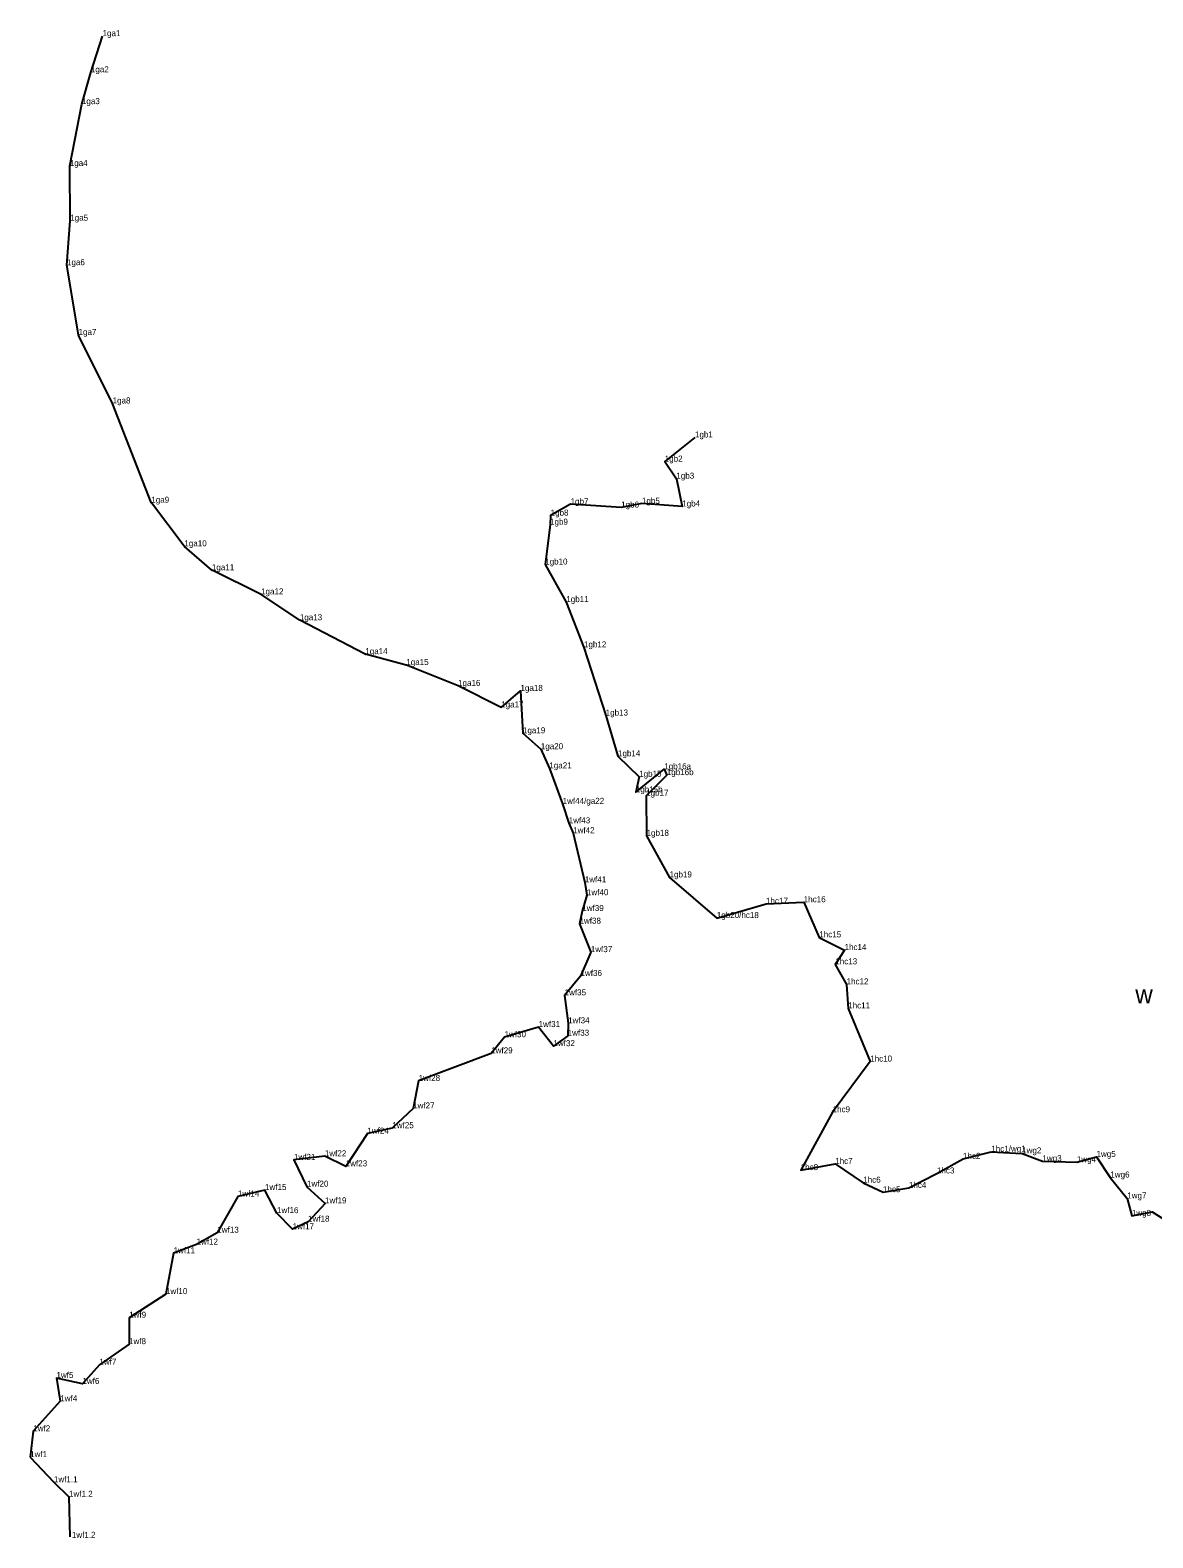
# Model space of a CAD drawing. Extents: x 2072529 to 2267990, y 436423 to 470008.
# Drawn here: x 2076794 to 2077728, y 466236 to 467490 of the extents above; entities that cross this region are included whole.
import ezdxf

# ---------------------------------------------------------------- set-up
doc = ezdxf.new("R2010")
doc.units = 0
for name, color, linetype in [('Level 3', 7, 'Continuous'), ('Old_Level_52', 7, 'Continuous'), ('Prop SS Cut Line', 7, 'Continuous')]:
    doc.layers.add(name, color=color, linetype=linetype)

msp = doc.modelspace()

# ---------------------------------------------------------------- linework, layer by layer
at = {"layer": 'Level 3'}
for p, q in [((2076854.65, 467484.78), (2076854.65, 467484.78)), ((2076844.954, 467454.704), (2076844.954, 467454.704)), ((2076837.497, 467428.251), (2076837.497, 467428.251)), ((2076827.391, 467376.85), (2076827.391, 467376.85)), ((2076827.762, 467331.339), (2076827.762, 467331.339)), ((2076825.08, 467294.331), (2076825.08, 467294.331)), ((2076834.707, 467236.383), (2076834.707, 467236.383)), ((2076863.032, 467179.351), (2076863.032, 467179.351)), ((2077347.518, 467151.076), (2077347.518, 467151.076)), ((2077322.361, 467131.009), (2077322.361, 467131.009)), ((2077332.018, 467116.785), (2077332.018, 467116.785)), ((2076895.224, 467096.823), (2076895.224, 467096.823)), ((2077303.405, 467096.026), (2077303.405, 467096.026)), ((2077227.426, 467086.093), (2077227.426, 467086.093)), ((2077244.017, 467095.476), (2077244.017, 467095.476)), ((2077286.071, 467092.796), (2077286.071, 467092.796)), ((2077336.897, 467093.676), (2077336.897, 467093.676)), ((2077226.936, 467078.499), (2077226.936, 467078.499)), ((2076922.723, 467060.575), (2076922.723, 467060.575)), ((2076945.626, 467040.67), (2076945.626, 467040.67)), ((2077222.892, 467045.424), (2077222.892, 467045.424)), ((2076986.557, 467020.556), (2076986.557, 467020.556)), ((2077240.488, 467014.148), (2077240.488, 467014.148)), ((2077018.785, 466999.108), (2077018.785, 466999.108)), ((2077073.244, 466970.876), (2077073.244, 466970.876)), ((2077255.175, 466976.512), (2077255.175, 466976.512)), ((2077107.34, 466961.796), (2077107.34, 466961.796)), ((2077150.43, 466944.464), (2077150.43, 466944.464)), ((2077202.316, 466940.323), (2077202.316, 466940.323)), ((2077186.273, 466926.576), (2077186.273, 466926.576)), ((2077273.219, 466919.851), (2077273.219, 466919.851)), ((2077204.404, 466905.081), (2077204.404, 466905.081)), ((2077219.257, 466891.841), (2077219.257, 466891.841)), ((2077283.468, 466885.932), (2077283.468, 466885.932)), ((2077226.361, 466875.879), (2077226.361, 466875.879)), ((2077321.96, 466875.185), (2077321.96, 466875.185)), ((2077324.06, 466870.281), (2077324.06, 466870.281)), ((2077301.082, 466868.863), (2077301.082, 466868.863)), ((2077237.424, 466846.396), (2077237.424, 466846.396)), ((2077298.298, 466855.989), (2077298.298, 466855.989)), ((2077306.858, 466853.106), (2077306.858, 466853.106)), ((2077242.518, 466830.259), (2077242.518, 466830.259)), ((2077246.174, 466822.008), (2077246.174, 466822.008)), ((2077307.231, 466819.801), (2077307.231, 466819.801)), ((2077326.348, 466785.22), (2077326.348, 466785.22)), ((2077255.857, 466781.05), (2077255.857, 466781.05)), ((2077257.643, 466770.402), (2077257.643, 466770.402)), ((2077253.786, 466757.289), (2077253.786, 466757.289)), ((2077406.607, 466763.275), (2077406.607, 466763.275)), ((2077438.007, 466764.604), (2077438.007, 466764.604)), ((2077251.432, 466746.746), (2077251.432, 466746.746)), ((2077365.665, 466751.422), (2077365.665, 466751.422)), ((2077450.913, 466735.364), (2077450.913, 466735.364)), ((2077260.849, 466723.069), (2077260.849, 466723.069)), ((2077471.918, 466724.786), (2077471.918, 466724.786)), ((2077464.212, 466712.941), (2077464.212, 466712.941)), ((2077252.282, 466703.239), (2077252.282, 466703.239)), ((2077473.617, 466696.267), (2077473.617, 466696.267)), ((2077239.067, 466687.138), (2077239.067, 466687.138)), ((2077474.962, 466676.267), (2077474.962, 466676.267)), ((2077217.439, 466660.749), (2077217.439, 466660.749)), ((2077241.975, 466663.89), (2077241.975, 466663.89)), ((2077189.09, 466652.343), (2077189.09, 466652.343)), ((2077229.756, 466644.926), (2077229.756, 466644.926)), ((2077241.616, 466653.55), (2077241.616, 466653.55)), ((2077177.969, 466638.897), (2077177.969, 466638.897)), ((2077493.276, 466632.098), (2077493.276, 466632.098)), ((2077117.629, 466615.98), (2077117.629, 466615.98)), ((2077113.012, 466593.076), (2077113.012, 466593.076)), ((2077462.006, 466589.959), (2077462.006, 466589.959)), ((2077074.971, 466572.145), (2077074.971, 466572.145)), ((2077095.703, 466576.7), (2077095.703, 466576.7)), ((2077594.039, 466557.128), (2077594.039, 466557.128)), ((2077013.861, 466550.319), (2077013.861, 466550.319)), ((2077039.575, 466553.32), (2077039.575, 466553.32)), ((2077056.967, 466544.952), (2077056.967, 466544.952)), ((2077464.158, 466546.938), (2077464.158, 466546.938)), ((2077570.523, 466551.188), (2077570.523, 466551.188)), ((2077619.696, 466555.7), (2077619.696, 466555.7)), ((2077636.568, 466549.246), (2077636.568, 466549.246)), ((2077665.191, 466548.313), (2077665.191, 466548.313)), ((2077681.54, 466552.78), (2077681.54, 466552.78)), ((2077435.451, 466541.825), (2077435.451, 466541.825)), ((2077548.844, 466539.06), (2077548.844, 466539.06)), ((2077693.054, 466535.677), (2077693.054, 466535.677)), ((2076967.275, 466519.884), (2076967.275, 466519.884)), ((2076989.798, 466525.245), (2076989.798, 466525.245)), ((2077024.739, 466528.054), (2077024.739, 466528.054)), ((2077487.482, 466531.377), (2077487.482, 466531.377)), ((2077503.942, 466523.467), (2077503.942, 466523.467)), ((2077525.515, 466526.993), (2077525.515, 466526.993)), ((2077039.748, 466514.131), (2077039.748, 466514.131)), ((2077707.159, 466518.232), (2077707.159, 466518.232)), ((2077727.975, 466507.145), (2077727.975, 466507.145)), ((2076999.775, 466506.042), (2076999.775, 466506.042)), ((2077025.615, 466498.926), (2077025.615, 466498.926)), ((2077710.931, 466503.755), (2077710.931, 466503.755)), ((2076950.14, 466489.763), (2076950.14, 466489.763)), ((2077012.772, 466492.663), (2077012.772, 466492.663)), ((2076913.742, 466472.642), (2076913.742, 466472.642)), ((2076932.84, 466479.902), (2076932.84, 466479.902)), ((2076907.376, 466438.703), (2076907.376, 466438.703)), ((2076876.785, 466419.062), (2076876.785, 466419.062)), ((2076876.676, 466397.1), (2076876.676, 466397.1)), ((2076816.305, 466368.921), (2076816.305, 466368.921)), ((2076852.053, 466379.974), (2076852.053, 466379.974)), ((2076837.94, 466364.017), (2076837.94, 466364.017)), ((2076819.444, 466349.571), (2076819.444, 466349.571)), ((2076797.011, 466324.608), (2076797.011, 466324.608)), ((2076794.423, 466303.134), (2076794.423, 466303.134)), ((2076814.201, 466282.27), (2076814.201, 466282.27)), ((2076826.735, 466270.152), (2076826.735, 466270.152)), ((2076827.538, 466236.837), (2076827.538, 466236.837))]:
    msp.add_line(p, q, dxfattribs=at)
at = {"layer": 'Old_Level_52'}
for p, q in [((2076827.411, 467376.95), (2076837.489, 467428.211)), ((2076827.762, 467331.339), (2076827.392, 467376.749)), ((2076863.012, 467179.391), (2076834.773, 467236.249)), ((2076895.173, 467096.953), (2076863.048, 467179.309)), ((2076922.66, 467060.657), (2076895.308, 467096.712)), ((2076945.528, 467040.755), (2076922.801, 467060.507)), ((2076986.498, 467020.585), (2076945.743, 467040.613)), ((2077018.74, 466999.138), (2076986.611, 467020.52)), ((2077073.147, 466970.926), (2077018.833, 466999.083)), ((2077107.281, 466961.812), (2077073.35, 466970.848))]:
    msp.add_line(p, q, dxfattribs=at)
for points in [[(2076837.508, 467428.29), (2076844.954, 467454.704), (2076854.65, 467484.78)], [(2076834.683, 467236.53), (2076825.08, 467294.331), (2076827.762, 467331.339)], [(2077347.518, 467151.076), (2077322.361, 467131.009), (2077332.018, 467116.785), (2077336.897, 467093.676), (2077303.405, 467096.026), (2077286.071, 467092.796), (2077244.017, 467095.476), (2077227.426, 467086.093), (2077226.936, 467078.499), (2077222.892, 467045.424), (2077240.488, 467014.148), (2077255.175, 466976.512), (2077273.219, 466919.851), (2077283.468, 466885.932), (2077301.082, 466868.863), (2077298.298, 466855.989), (2077321.96, 466875.185), (2077324.06, 466870.281), (2077306.858, 466853.106), (2077307.231, 466819.801), (2077326.348, 466785.22), (2077365.665, 466751.422), (2077406.607, 466763.275), (2077438.007, 466764.604), (2077450.913, 466735.364), (2077471.918, 466724.786), (2077464.212, 466712.941), (2077473.617, 466696.267), (2077474.962, 466676.267), (2077493.276, 466632.098), (2077462.006, 466589.959), (2077435.451, 466541.825), (2077464.158, 466546.938), (2077487.482, 466531.377), (2077503.942, 466523.467), (2077525.515, 466526.993), (2077548.844, 466539.06), (2077570.523, 466551.188), (2077594.039, 466557.128), (2077619.696, 466555.7), (2077636.568, 466549.246), (2077665.191, 466548.313), (2077681.54, 466552.78), (2077693.054, 466535.677), (2077707.159, 466518.232), (2077710.931, 466503.755), (2077727.975, 466507.145), (2077754.339, 466490.591)], [(2077186.273, 466926.576), (2077150.43, 466944.464), (2077107.397, 466961.773)], [(2077186.273, 466926.576), (2077202.316, 466940.323), (2077204.404, 466905.081), (2077219.257, 466891.841), (2077226.361, 466875.879), (2077237.424, 466846.396), (2077242.518, 466830.259), (2077246.174, 466822.008), (2077255.857, 466781.05), (2077257.643, 466770.402), (2077253.786, 466757.289), (2077251.432, 466746.746), (2077260.849, 466723.069), (2077252.282, 466703.239), (2077239.067, 466687.138), (2077241.975, 466663.89), (2077241.616, 466653.55), (2077229.756, 466644.926), (2077217.439, 466660.749), (2077189.09, 466652.343), (2077177.969, 466638.897), (2077117.629, 466615.98), (2077113.012, 466593.076), (2077095.703, 466576.7), (2077074.971, 466572.145), (2077056.967, 466544.952), (2077039.575, 466553.32), (2077013.861, 466550.319), (2077024.739, 466528.054), (2077039.748, 466514.131), (2077025.615, 466498.926), (2077012.772, 466492.663), (2076999.775, 466506.042), (2076989.798, 466525.245), (2076967.275, 466519.884), (2076950.14, 466489.763), (2076932.84, 466479.902), (2076913.742, 466472.642), (2076907.376, 466438.703), (2076876.785, 466419.062), (2076876.676, 466397.1), (2076852.053, 466379.974), (2076837.94, 466364.017), (2076816.305, 466368.921), (2076819.444, 466349.571), (2076797.011, 466324.608), (2076794.423, 466303.134)], [(2076794.423, 466303.134), (2076814.201, 466282.27), (2076826.735, 466270.152), (2076827.538, 466236.837)]]:
    msp.add_lwpolyline(points, dxfattribs=at)
for centre, start, end in [((2076838.47, 467428.019), 164.257058, 168.876897), ((2076828.392, 467376.757), 168.876897, 180.467058), ((2076835.669, 467236.694), 189.432497, 206.411339), ((2076862.117, 467178.946), 21.309447, 26.411339), ((2076896.105, 467097.316), 201.309447, 217.185225), ((2076923.457, 467061.262), 217.185225, 229.006092), ((2076946.184, 467041.51), 229.006092, 243.829928), ((2076986.057, 467019.687), 56.355908, 63.829928), ((2077019.294, 466999.971), 236.355908, 242.5974), ((2077073.607, 466971.814), 242.5974, 255.087831), ((2077107.024, 466960.845), 68.088633, 75.087831)]:
    msp.add_arc(centre, 1, start, end, dxfattribs=at)

# ---------------------------------------------------------------- texts
for s, p in [('1ga1', (2076854.65, 467484.78)), ('1ga2', (2076844.954, 467454.704)), ('1ga3', (2076837.497, 467428.251)), ('1ga4', (2076827.391, 467376.85)), ('1ga5', (2076827.762, 467331.339)), ('1ga6', (2076825.08, 467294.331)), ('1ga7', (2076834.707, 467236.383)), ('1ga8', (2076863.032, 467179.351)), ('1gb1', (2077347.518, 467151.076)), ('1gb2', (2077322.361, 467131.009)), ('1gb3', (2077332.018, 467116.785)), ('1ga9', (2076895.224, 467096.823)), ('1gb7', (2077244.017, 467095.476)), ('1gb6', (2077286.071, 467092.796)), ('1gb5', (2077303.405, 467096.026)), ('1gb4', (2077336.897, 467093.676)), ('1gb9', (2077226.936, 467078.499)), ('1gb8', (2077227.426, 467086.093)), ('1ga10', (2076922.723, 467060.575)), ('1ga11', (2076945.626, 467040.67)), ('1gb10', (2077222.892, 467045.424)), ('1ga12', (2076986.557, 467020.556)), ('1gb11', (2077240.488, 467014.148)), ('1ga13', (2077018.785, 466999.108)), ('1ga14', (2077073.244, 466970.876)), ('1gb12', (2077255.175, 466976.512)), ('1ga15', (2077107.34, 466961.796)), ('1ga16', (2077150.43, 466944.464)), ('1ga18', (2077202.316, 466940.323)), ('1ga17', (2077186.273, 466926.576)), ('1gb13', (2077273.219, 466919.851)), ('1ga19', (2077204.404, 466905.081)), ('1ga20', (2077219.257, 466891.841)), ('1gb14', (2077283.468, 466885.932)), ('1ga21', (2077226.361, 466875.879)), ('1gb15', (2077301.082, 466868.863)), ('1gb16a', (2077321.96, 466875.185)), ('1gb16b', (2077324.06, 466870.281)), ('1gb15b', (2077298.298, 466855.989)), ('1gb17', (2077306.858, 466853.106)), ('1wf44/ga22', (2077237.424, 466846.396)), ('1wf43', (2077242.518, 466830.259)), ('1wf42', (2077246.174, 466822.008)), ('1gb18', (2077307.231, 466819.801)), ('1wf41', (2077255.857, 466781.05)), ('1gb19', (2077326.348, 466785.22)), ('1wf40', (2077257.643, 466770.402)), ('1hc16', (2077438.007, 466764.604)), ('1wf39', (2077253.786, 466757.289)), ('1hc17', (2077406.607, 466763.275)), ('1wf38', (2077251.432, 466746.746)), ('1gb20/hc18', (2077365.665, 466751.422)), ('1hc15', (2077450.913, 466735.364)), ('1wf37', (2077260.849, 466723.069)), ('1hc14', (2077471.918, 466724.786)), ('1wf36', (2077252.282, 466703.239)), ('1hc13', (2077464.212, 466712.941)), ('1hc12', (2077473.617, 466696.267)), ('1wf35', (2077239.067, 466687.138)), ('1hc11', (2077474.962, 466676.267)), ('1wf30', (2077189.09, 466652.343)), ('1wf31', (2077217.439, 466660.749)), ('1wf33', (2077241.616, 466653.55)), ('1wf34', (2077241.975, 466663.89)), ('1wf32', (2077229.756, 466644.926)), ('1wf29', (2077177.969, 466638.897)), ('1hc10', (2077493.276, 466632.098)), ('1wf28', (2077117.629, 466615.98)), ('1wf27', (2077113.012, 466593.076)), ('1hc9', (2077462.006, 466589.959)), ('1wf25', (2077095.703, 466576.7)), ('1wf24', (2077074.971, 466572.145)), ('1wf22', (2077039.575, 466553.32)), ('1hc1/wg1', (2077594.039, 466557.128)), ('1wg2', (2077619.696, 466555.7)), ('1wg5', (2077681.54, 466552.78)), ('1wf21', (2077013.861, 466550.319)), ('1wf23', (2077056.967, 466544.952)), ('1hc8', (2077435.451, 466541.825)), ('1hc7', (2077464.158, 466546.938)), ('1hc3', (2077548.844, 466539.06)), ('1hc2', (2077570.523, 466551.188)), ('1wg3', (2077636.568, 466549.246)), ('1wg4', (2077665.191, 466548.313)), ('1wf20', (2077024.739, 466528.054)), ('1hc6', (2077487.482, 466531.377)), ('1hc4', (2077525.515, 466526.993)), ('1wg6', (2077693.054, 466535.677)), ('1wf14', (2076967.275, 466519.884)), ('1wf15', (2076989.798, 466525.245)), ('1wf19', (2077039.748, 466514.131)), ('1hc5', (2077503.942, 466523.467)), ('1wg7', (2077707.159, 466518.232)), ('1wf16', (2076999.775, 466506.042)), ('1wg8', (2077710.931, 466503.755)), ('1wf13', (2076950.14, 466489.763)), ('1wf17', (2077012.772, 466492.663)), ('1wf18', (2077025.615, 466498.926)), ('1wf12', (2076932.84, 466479.902)), ('1wf11', (2076913.742, 466472.642)), ('1wf10', (2076907.376, 466438.703)), ('1wf9', (2076876.785, 466419.062)), ('1wf8', (2076876.676, 466397.1)), ('1wf7', (2076852.053, 466379.974)), ('1wf5', (2076816.305, 466368.921)), ('1wf6', (2076837.94, 466364.017)), ('1wf4', (2076819.444, 466349.571)), ('1wf2', (2076797.011, 466324.608)), ('1wf1', (2076794.423, 466303.134)), ('1wf1.1', (2076814.201, 466282.27)), ('1wf1.2', (2076826.735, 466270.152)), ('1wf1.2', (2076829.143, 466236.034))]:
    msp.add_text(s, height=5).set_placement(p)
at = {"layer": 'Prop SS Cut Line'}
msp.add_text('w', height=15, dxfattribs=at).set_placement((2077713.852, 466680.518))

doc.saveas('drawing.dxf')
